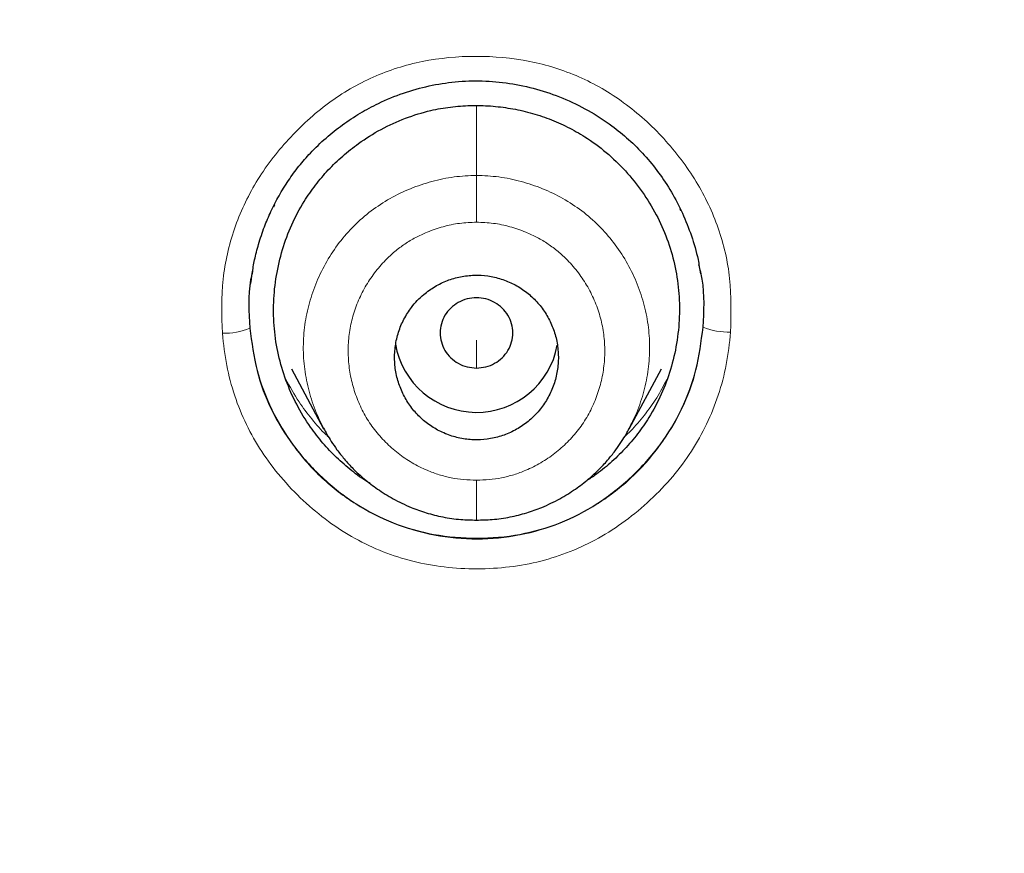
# Model space of a CAD drawing. Header units: millimetres. Extents: x 8 to 846, y 12 to 2113.
# Tile 456 of 515: x 473 to 484, y 1850 to 1859. Entities that reach past the tile are written whole.
import ezdxf

# ---------------------------------------------------------------- set-up
doc = ezdxf.new("R2010")
doc.units = ezdxf.units.MM

msp = doc.modelspace()

# ---------------------------------------------------------------- linework, layer by layer
at = {"color": 8, "linetype": 'Continuous', "lineweight": 0}
for p, q in [((478.038, 1858.099), (478.038, 1857.332)), ((478.038, 1855.214), (478.038, 1855.522))]:
    msp.add_line(p, q, dxfattribs=at)
at = {"color": 7, "linetype": 'Continuous', "lineweight": 30}
for p, q in [((475.811, 1856.988), (475.82, 1857.014)), ((480.274, 1856.968), (480.282, 1856.947)), ((476.005, 1855.207), (476.358, 1854.545)), ((479.717, 1854.545), (480.071, 1855.207))]:
    msp.add_line(p, q, dxfattribs=at)
at = {"color": 8, "linetype": 'Continuous', "lineweight": 0}
for centre, start, end in [((475.259, 1856.379), 268.9803, 291.6601), ((480.817, 1856.391), 248.3501, 271.0196)]:
    msp.add_arc(centre, 0.783, start, end, dxfattribs=at)
at = {"color": 7, "linetype": 'Continuous', "lineweight": 30}
msp.add_arc((478.038, 1855.631), 0.904, 189.7109, 349.4359, dxfattribs=at)
for points, knots in [([(538, 1827.773), (538.001, 1827.791), (538.002, 1827.835), (538.004, 1827.906), (538.006, 1827.988), (538.008, 1828.101), (538.011, 1828.254), (538.015, 1828.455), (538.017, 1828.683), (538.02, 1828.937), (538.021, 1829.217), (538.021, 1829.526), (538.019, 1829.864), (538.014, 1830.232), (538.007, 1830.62), (537.996, 1831.029), (537.982, 1831.456), (537.963, 1831.907), (537.94, 1832.376), (537.9, 1833.055), (537.836, 1833.939), (537.735, 1835.032), (537.61, 1836.137), (537.463, 1837.243), (537.292, 1838.348), (537.099, 1839.453), (536.881, 1840.567), (536.637, 1841.691), (536.366, 1842.823), (536.068, 1843.964), (535.731, 1845.151), (535.35, 1846.383), (534.921, 1847.661), (534.456, 1848.945), (533.952, 1850.234), (533.499, 1851.312), (533.116, 1852.179), (532.819, 1852.828), (532.52, 1853.459), (532.222, 1854.068), (531.928, 1854.653), (531.637, 1855.215), (531.341, 1855.771), (531.042, 1856.319), (530.739, 1856.859), (530.445, 1857.372), (530.159, 1857.858), (529.882, 1858.319), (529.615, 1858.754), (529.358, 1859.163), (529.113, 1859.548), (528.88, 1859.908), (528.661, 1860.241), (528.455, 1860.549), (528.263, 1860.832), (528.085, 1861.092), (527.925, 1861.323), (527.783, 1861.525), (527.662, 1861.697), (527.559, 1861.842), (527.479, 1861.954), (527.415, 1862.043), (527.359, 1862.121), (527.295, 1862.21), (527.211, 1862.325), (527.106, 1862.469), (526.976, 1862.645), (526.827, 1862.847), (526.657, 1863.074), (526.466, 1863.326), (526.265, 1863.588), (526.056, 1863.857), (525.84, 1864.132), (525.608, 1864.424), (525.359, 1864.733), (525.092, 1865.059), (524.811, 1865.397), (524.355, 1865.938), (523.723, 1866.665), (522.891, 1867.583), (522.032, 1868.491), (521.146, 1869.387), (520.259, 1870.246), (519.371, 1871.071), (518.484, 1871.861), (517.661, 1872.565), (516.904, 1873.19), (516.215, 1873.742), (515.529, 1874.274), (514.848, 1874.787), (514.167, 1875.286), (513.43, 1875.809), (512.625, 1876.363), (511.744, 1876.946), (510.831, 1877.527), (509.886, 1878.105), (508.916, 1878.674), (507.919, 1879.234), (506.897, 1879.783), (505.842, 1880.323), (504.768, 1880.847), (503.677, 1881.353), (502.567, 1881.841), (501.427, 1882.315), (500.256, 1882.775), (499.055, 1883.218), (497.847, 1883.634), (496.634, 1884.024), (495.419, 1884.388), (494.176, 1884.733), (492.908, 1885.056), (491.653, 1885.348), (490.414, 1885.61), (489.194, 1885.842), (487.953, 1886.054), (486.702, 1886.241), (485.452, 1886.402), (484.217, 1886.537), (482.961, 1886.649), (481.685, 1886.737), (480.391, 1886.799), (479.121, 1886.833), (477.876, 1886.843), (476.65, 1886.827), (475.442, 1886.788), (474.255, 1886.728), (473.096, 1886.646), (471.964, 1886.546), (470.862, 1886.429), (469.787, 1886.296), (468.708, 1886.143), (467.627, 1885.971), (466.545, 1885.779), (465.498, 1885.575), (464.485, 1885.36), (463.56, 1885.148), (462.717, 1884.941), (461.953, 1884.744), (461.213, 1884.543), (460.497, 1884.339), (459.801, 1884.132), (459.124, 1883.921), (458.449, 1883.704), (457.765, 1883.474), (457.058, 1883.227), (456.329, 1882.963), (455.569, 1882.676), (454.779, 1882.365), (453.96, 1882.03), (453.119, 1881.67), (452.258, 1881.287), (451.377, 1880.878), (450.478, 1880.443), (449.588, 1879.994), (448.707, 1879.531), (447.838, 1879.056), (446.957, 1878.556), (446.064, 1878.029), (445.16, 1877.474), (444.224, 1876.876), (443.258, 1876.234), (442.263, 1875.542), (441.261, 1874.815), (440.381, 1874.148), (439.623, 1873.553), (438.986, 1873.038), (438.348, 1872.507), (437.714, 1871.964), (437.093, 1871.417), (436.495, 1870.875), (435.923, 1870.343), (435.378, 1869.821), (434.858, 1869.311), (434.366, 1868.816), (433.901, 1868.337), (433.461, 1867.874), (433.044, 1867.425), (432.629, 1866.97), (432.219, 1866.509), (431.816, 1866.046), (431.439, 1865.605), (431.088, 1865.185), (430.764, 1864.791), (430.467, 1864.422), (430.194, 1864.079), (429.943, 1863.759), (429.718, 1863.466), (429.516, 1863.201), (429.336, 1862.963), (429.176, 1862.748), (429.034, 1862.556), (428.917, 1862.397), (428.823, 1862.267), (428.747, 1862.163), (428.679, 1862.069), (428.615, 1861.979), (428.546, 1861.883), (428.466, 1861.77), (428.369, 1861.633), (428.256, 1861.473), (428.127, 1861.288), (427.984, 1861.081), (427.826, 1860.851), (427.655, 1860.599), (427.47, 1860.322), (427.249, 1859.989), (426.996, 1859.599), (426.713, 1859.156), (426.425, 1858.695), (426.132, 1858.216), (425.836, 1857.721), (425.537, 1857.209), (425.195, 1856.609), (424.813, 1855.917), (424.391, 1855.126), (423.968, 1854.3), (423.566, 1853.48), (423.183, 1852.67), (422.822, 1851.871), (422.464, 1851.045), (422.111, 1850.193), (421.766, 1849.319), (421.431, 1848.424), (421.105, 1847.508), (420.788, 1846.566), (420.482, 1845.597), (420.187, 1844.601), (419.905, 1843.579), (419.638, 1842.531), (419.406, 1841.538), (419.207, 1840.618), (419.042, 1839.787), (418.893, 1838.98), (418.754, 1838.158), (418.626, 1837.325), (418.511, 1836.484), (418.412, 1835.676), (418.329, 1834.902), (418.26, 1834.167), (418.203, 1833.47), (418.158, 1832.811), (418.123, 1832.186), (418.096, 1831.592), (418.076, 1831.029), (418.063, 1830.497), (418.055, 1830.002), (418.052, 1829.541), (418.052, 1829.119), (418.055, 1828.734), (418.061, 1828.386), (418.067, 1828.072), (418.073, 1827.874), (418.076, 1827.781)], [0, 0, 0, 0, 0.000286, 0.000693, 0.0011, 0.001586, 0.002471, 0.003539, 0.004789, 0.006132, 0.007637, 0.009305, 0.011135, 0.013127, 0.015282, 0.017462, 0.019787, 0.022256, 0.024847, 0.027466, 0.033367, 0.039348, 0.045407, 0.051547, 0.057576, 0.06368, 0.069859, 0.076113, 0.082442, 0.088847, 0.095327, 0.102542, 0.109849, 0.117247, 0.124738, 0.132321, 0.136217, 0.140106, 0.143883, 0.147538, 0.151072, 0.154484, 0.157774, 0.161253, 0.164584, 0.167769, 0.170807, 0.173698, 0.176442, 0.17904, 0.18149, 0.183794, 0.18595, 0.187925, 0.189759, 0.191451, 0.193001, 0.194284, 0.195425, 0.196381, 0.197152, 0.197648, 0.198127, 0.198707, 0.19941, 0.200408, 0.20158, 0.202926, 0.204446, 0.206141, 0.20801, 0.209751, 0.21162, 0.213617, 0.215742, 0.217996, 0.220375, 0.222791, 0.229356, 0.235809, 0.242651, 0.249362, 0.255943, 0.262391, 0.268707, 0.274889, 0.279654, 0.284337, 0.288938, 0.293457, 0.297895, 0.302347, 0.307808, 0.313397, 0.319114, 0.324959, 0.330933, 0.336924, 0.343039, 0.349279, 0.355642, 0.361895, 0.368264, 0.37475, 0.381351, 0.388066, 0.394895, 0.401438, 0.408082, 0.414827, 0.421674, 0.428623, 0.435029, 0.441518, 0.448093, 0.454743, 0.461334, 0.467815, 0.474188, 0.481072, 0.487826, 0.494449, 0.500941, 0.507301, 0.513639, 0.519838, 0.525899, 0.531823, 0.537609, 0.543257, 0.548769, 0.554673, 0.560411, 0.565984, 0.571391, 0.576633, 0.580874, 0.585001, 0.589013, 0.59291, 0.596693, 0.600415, 0.604054, 0.607836, 0.61176, 0.615827, 0.620037, 0.624536, 0.629187, 0.633988, 0.638941, 0.644045, 0.649301, 0.654708, 0.659798, 0.665015, 0.67036, 0.675832, 0.681433, 0.687161, 0.693426, 0.699838, 0.706396, 0.713101, 0.71739, 0.721738, 0.726143, 0.730607, 0.73504, 0.739336, 0.743493, 0.747511, 0.751391, 0.755131, 0.758669, 0.762073, 0.765343, 0.768479, 0.77194, 0.775222, 0.778324, 0.781247, 0.783991, 0.786512, 0.788859, 0.791034, 0.793036, 0.794792, 0.796389, 0.797828, 0.799108, 0.800229, 0.800999, 0.801686, 0.802305, 0.802864, 0.803461, 0.804203, 0.805101, 0.806153, 0.80736, 0.808722, 0.810211, 0.811848, 0.813635, 0.815571, 0.818292, 0.821125, 0.824049, 0.827063, 0.830167, 0.833361, 0.836644, 0.841307, 0.84614, 0.851144, 0.856318, 0.860926, 0.865661, 0.870525, 0.875514, 0.88063, 0.885778, 0.891047, 0.896439, 0.901953, 0.907588, 0.913346, 0.919226, 0.925229, 0.929977, 0.934588, 0.939053, 0.943372, 0.948188, 0.952809, 0.957234, 0.961465, 0.9655, 0.969274, 0.972859, 0.976257, 0.979466, 0.98254, 0.985418, 0.988102, 0.99059, 0.992883, 0.994945, 0.996818, 0.998503, 1, 1, 1, 1]), ([(438.753, 1781.597), (438.116, 1782.151), (436.841, 1783.26), (435.025, 1785.022), (433.286, 1786.854), (431.632, 1788.759), (430.064, 1790.73), (428.585, 1792.765), (427.198, 1794.859), (425.906, 1797.008), (424.711, 1799.21), (423.615, 1801.459), (422.622, 1803.753), (421.734, 1806.086), (420.951, 1808.454), (420.274, 1810.852), (419.705, 1813.277), (419.244, 1815.722), (418.892, 1818.185), (418.651, 1820.66), (418.52, 1823.142), (418.502, 1825.628), (418.596, 1828.113), (418.802, 1830.591), (419.118, 1833.058), (419.543, 1835.51), (420.077, 1837.942), (420.719, 1840.349), (421.467, 1842.727), (422.321, 1845.072), (423.281, 1847.379), (424.343, 1849.643), (425.506, 1851.861), (426.768, 1854.028), (428.124, 1856.141), (429.573, 1858.195), (431.112, 1860.187), (432.739, 1862.114), (434.45, 1863.97), (436.243, 1865.754), (438.115, 1867.459), (440.062, 1869.085), (442.08, 1870.628), (444.165, 1872.085), (446.313, 1873.455), (448.52, 1874.735), (450.781, 1875.922), (453.094, 1877.013), (455.453, 1878.006), (457.856, 1878.898), (460.296, 1879.689), (462.768, 1880.377), (465.27, 1880.962), (467.794, 1881.442), (470.338, 1881.818), (472.897, 1882.085), (475.465, 1882.254), (477.18, 1882.275), (478.038, 1882.285)], [0, 0, 0, 0, 0.017858, 0.035716, 0.053573, 0.07143, 0.089286, 0.107143, 0.124999, 0.142856, 0.160713, 0.178571, 0.196429, 0.214287, 0.232143, 0.25, 0.267856, 0.285712, 0.303568, 0.321425, 0.339282, 0.35714, 0.374998, 0.392856, 0.410713, 0.42857, 0.446428, 0.464285, 0.482142, 0.499999, 0.517857, 0.535714, 0.553571, 0.571428, 0.589285, 0.607142, 0.624999, 0.642856, 0.660713, 0.67857, 0.696427, 0.714284, 0.732141, 0.749999, 0.767857, 0.785715, 0.803573, 0.821432, 0.83929, 0.857149, 0.875005, 0.892861, 0.910716, 0.928572, 0.946428, 0.964284, 0.982141, 1, 1, 1, 1]), ([(478.038, 1882.285), (478.896, 1882.275), (480.611, 1882.254), (483.18, 1882.085), (485.738, 1881.818), (488.282, 1881.442), (490.807, 1880.962), (493.308, 1880.377), (495.918, 1879.65), (498.626, 1878.762), (501.417, 1877.692), (504.148, 1876.485), (506.812, 1875.146), (509.403, 1873.68), (511.795, 1872.166), (513.995, 1870.628), (516.013, 1869.085), (517.96, 1867.459), (519.833, 1865.754), (521.626, 1863.97), (523.337, 1862.114), (524.964, 1860.187), (526.503, 1858.195), (527.952, 1856.14), (529.308, 1854.028), (530.57, 1851.861), (531.733, 1849.644), (532.795, 1847.379), (533.808, 1844.944), (534.747, 1842.335), (535.589, 1839.551), (536.286, 1836.73), (536.835, 1833.878), (537.236, 1831.004), (537.475, 1828.251), (537.574, 1825.629), (537.556, 1823.143), (537.425, 1820.66), (537.184, 1818.185), (536.832, 1815.723), (536.371, 1813.277), (535.802, 1810.852), (535.125, 1808.454), (534.342, 1806.086), (533.454, 1803.752), (532.461, 1801.459), (531.365, 1799.21), (530.17, 1797.008), (528.806, 1794.739), (527.256, 1792.418), (525.504, 1790.062), (523.633, 1787.794), (521.644, 1785.621), (519.55, 1783.541), (518.065, 1782.245), (517.323, 1781.597)], [0, 0, 0, 0, 0.017859, 0.035717, 0.053574, 0.07143, 0.089287, 0.107143, 0.125, 0.145832, 0.166666, 0.1875, 0.208333, 0.229166, 0.249999, 0.267856, 0.285713, 0.303571, 0.321429, 0.339287, 0.357144, 0.375001, 0.392858, 0.410715, 0.428572, 0.446429, 0.464286, 0.482143, 0.500002, 0.520835, 0.541668, 0.562501, 0.583334, 0.604167, 0.624999, 0.642856, 0.660713, 0.678571, 0.696428, 0.714286, 0.732144, 0.750003, 0.76786, 0.785718, 0.803575, 0.821433, 0.839289, 0.857146, 0.875003, 0.895835, 0.916668, 0.9375, 0.958333, 0.979167, 1, 1, 1, 1]), ([(478.038, 1879.997), (477.434, 1879.991), (476.226, 1879.981), (474.416, 1879.894), (472.608, 1879.756), (470.804, 1879.561), (469.003, 1879.311), (467.209, 1879.007), (465.477, 1878.659), (463.811, 1878.274), (462.213, 1877.858), (460.632, 1877.398), (459.069, 1876.896), (457.523, 1876.351), (455.942, 1875.743), (454.328, 1875.068), (452.688, 1874.322), (451.077, 1873.528), (449.495, 1872.687), (447.943, 1871.799), (446.418, 1870.862), (444.963, 1869.906), (443.577, 1868.935), (442.263, 1867.956), (440.98, 1866.942), (439.728, 1865.894), (438.508, 1864.811), (437.286, 1863.661), (436.066, 1862.443), (434.855, 1861.154), (433.687, 1859.829), (432.562, 1858.469), (431.48, 1857.073), (430.439, 1855.639), (429.469, 1854.212), (428.569, 1852.798), (427.74, 1851.406), (426.955, 1849.994), (426.213, 1848.564), (425.516, 1847.115), (424.843, 1845.604), (424.201, 1844.032), (423.594, 1842.398), (423.04, 1840.745), (422.54, 1839.075), (422.094, 1837.387), (421.7, 1835.679), (421.369, 1834.004), (421.099, 1832.367), (420.884, 1830.775), (420.717, 1829.182), (420.598, 1827.587), (420.528, 1825.989), (420.504, 1824.343), (420.533, 1822.652), (420.62, 1820.915), (420.763, 1819.181), (420.964, 1817.448), (421.221, 1815.717), (421.535, 1813.99), (421.894, 1812.32), (422.291, 1810.712), (422.722, 1809.167), (423.197, 1807.638), (423.717, 1806.125), (424.282, 1804.628), (424.911, 1803.102), (425.607, 1801.549), (426.376, 1799.973), (427.196, 1798.42), (428.07, 1796.89), (428.995, 1795.381), (429.97, 1793.901), (430.962, 1792.492), (431.963, 1791.158), (432.969, 1789.893), (434.012, 1788.658), (435.091, 1787.454), (436.206, 1786.279), (437.391, 1785.101), (438.65, 1783.923), (439.984, 1782.75), (441.359, 1781.617), (442.774, 1780.524), (444.229, 1779.47), (445.719, 1778.46), (447.195, 1777.524), (448.649, 1776.661), (450.081, 1775.864), (451.534, 1775.109), (453.009, 1774.395), (454.505, 1773.722), (456.07, 1773.071), (457.704, 1772.447), (459.405, 1771.856), (461.124, 1771.317), (462.86, 1770.83), (464.614, 1770.395), (466.381, 1770.014), (468.109, 1769.696), (469.793, 1769.436), (471.432, 1769.23), (473.076, 1769.069), (474.725, 1768.955), (476.38, 1768.884), (477.485, 1768.875), (478.038, 1768.871)], [0, 0, 0, 0, 0.01003, 0.020054, 0.030083, 0.040124, 0.050187, 0.060282, 0.070362, 0.079553, 0.088711, 0.097842, 0.106955, 0.116055, 0.12515, 0.135215, 0.145244, 0.155247, 0.165233, 0.175211, 0.185191, 0.195231, 0.204429, 0.213609, 0.222777, 0.23194, 0.241107, 0.250284, 0.260264, 0.270231, 0.280194, 0.290164, 0.300149, 0.31016, 0.320251, 0.329484, 0.338685, 0.347862, 0.357022, 0.366175, 0.375328, 0.385279, 0.395221, 0.405163, 0.415118, 0.425096, 0.435106, 0.445185, 0.454404, 0.463594, 0.472765, 0.481925, 0.491084, 0.500249, 0.510205, 0.520158, 0.530119, 0.540101, 0.550114, 0.56017, 0.570237, 0.579425, 0.588586, 0.597726, 0.606856, 0.615983, 0.625115, 0.635087, 0.645061, 0.655045, 0.665052, 0.67509, 0.685171, 0.695207, 0.70436, 0.713496, 0.722621, 0.731743, 0.74087, 0.750008, 0.759978, 0.769956, 0.779952, 0.789974, 0.800033, 0.810138, 0.820182, 0.829338, 0.838477, 0.847605, 0.856731, 0.86586, 0.875, 0.885017, 0.895019, 0.905016, 0.915017, 0.92503, 0.935066, 0.945076, 0.954226, 0.963368, 0.97251, 0.981657, 0.990818, 1, 1, 1, 1]), ([(478.038, 1768.871), (478.645, 1768.876), (479.858, 1768.887), (481.674, 1768.973), (483.484, 1769.11), (485.288, 1769.304), (487.085, 1769.552), (488.872, 1769.856), (490.596, 1770.202), (492.255, 1770.586), (493.851, 1771.003), (495.432, 1771.463), (496.998, 1771.967), (498.55, 1772.514), (500.137, 1773.124), (501.754, 1773.8), (503.395, 1774.546), (505.006, 1775.34), (506.589, 1776.181), (508.142, 1777.071), (509.668, 1778.008), (511.124, 1778.965), (512.509, 1779.937), (513.823, 1780.915), (515.105, 1781.929), (516.356, 1782.978), (517.576, 1784.061), (518.798, 1785.211), (520.018, 1786.429), (521.228, 1787.717), (522.396, 1789.041), (523.52, 1790.401), (524.602, 1791.797), (525.642, 1793.23), (526.612, 1794.657), (527.511, 1796.072), (528.34, 1797.464), (529.125, 1798.876), (529.867, 1800.307), (530.564, 1801.756), (531.236, 1803.267), (531.878, 1804.839), (532.485, 1806.474), (533.038, 1808.126), (533.538, 1809.796), (533.984, 1811.484), (534.378, 1813.192), (534.708, 1814.867), (534.979, 1816.504), (535.193, 1818.095), (535.36, 1819.688), (535.478, 1821.283), (535.549, 1822.881), (535.572, 1824.526), (535.543, 1826.217), (535.456, 1827.953), (535.312, 1829.687), (535.111, 1831.419), (534.854, 1833.15), (534.54, 1834.877), (534.181, 1836.547), (533.783, 1838.155), (533.353, 1839.7), (532.878, 1841.229), (532.357, 1842.742), (531.792, 1844.24), (531.191, 1845.699), (530.557, 1847.12), (529.893, 1848.502), (529.189, 1849.867), (528.444, 1851.215), (527.66, 1852.546), (526.836, 1853.859), (525.975, 1855.15), (525.065, 1856.436), (524.109, 1857.711), (523.102, 1858.975), (522.06, 1860.21), (520.981, 1861.414), (519.866, 1862.589), (518.733, 1863.715), (517.585, 1864.793), (516.424, 1865.825), (515.232, 1866.827), (514.01, 1867.798), (512.756, 1868.74), (511.472, 1869.65), (510.162, 1870.527), (508.812, 1871.379), (507.422, 1872.204), (505.991, 1873.001), (504.537, 1873.757), (503.062, 1874.472), (501.565, 1875.145), (500.072, 1875.767), (498.584, 1876.339), (497.105, 1876.862), (495.61, 1877.347), (494.098, 1877.792), (492.57, 1878.197), (491.026, 1878.564), (489.47, 1878.889), (487.883, 1879.179), (486.269, 1879.428), (484.628, 1879.635), (482.984, 1879.797), (481.338, 1879.912), (479.689, 1879.983), (478.588, 1879.992), (478.038, 1879.997)], [0, 0, 0, 0, 0.010081, 0.020137, 0.030179, 0.040216, 0.050257, 0.060311, 0.070335, 0.079491, 0.088633, 0.097767, 0.1069, 0.116039, 0.125192, 0.135253, 0.145282, 0.155288, 0.16528, 0.175267, 0.185259, 0.195301, 0.204496, 0.213673, 0.222839, 0.232002, 0.241168, 0.250345, 0.260322, 0.270285, 0.280246, 0.290212, 0.300194, 0.310203, 0.320293, 0.329526, 0.338727, 0.347904, 0.357065, 0.366218, 0.375372, 0.385323, 0.395264, 0.405207, 0.415162, 0.425139, 0.435149, 0.445226, 0.454443, 0.463632, 0.472801, 0.481959, 0.491116, 0.500279, 0.510233, 0.520184, 0.530144, 0.540125, 0.550137, 0.560192, 0.570258, 0.579448, 0.588609, 0.59775, 0.60688, 0.616007, 0.625139, 0.633867, 0.642594, 0.651329, 0.660077, 0.668845, 0.677642, 0.686473, 0.695244, 0.704395, 0.713529, 0.722653, 0.731774, 0.740899, 0.750037, 0.758756, 0.767483, 0.776222, 0.78498, 0.793764, 0.802579, 0.811433, 0.820208, 0.829363, 0.838502, 0.847632, 0.856762, 0.865897, 0.875044, 0.883755, 0.89247, 0.901196, 0.909939, 0.918704, 0.927499, 0.936329, 0.945126, 0.954305, 0.963462, 0.972602, 0.981734, 0.990864, 1, 1, 1, 1]), ([(421.006, 1824.397), (421.013, 1825.071), (421.027, 1826.416), (421.146, 1828.43), (421.335, 1830.436), (421.603, 1832.436), (421.946, 1834.428), (422.356, 1836.371), (422.829, 1838.261), (423.358, 1840.096), (423.952, 1841.912), (424.613, 1843.711), (425.35, 1845.519), (426.167, 1847.331), (427.066, 1849.141), (428.035, 1850.92), (429.073, 1852.668), (430.181, 1854.384), (431.331, 1856.03), (432.518, 1857.605), (433.734, 1859.108), (435.003, 1860.568), (436.326, 1861.987), (437.722, 1863.383), (439.194, 1864.754), (440.741, 1866.093), (442.342, 1867.379), (443.994, 1868.611), (445.698, 1869.787), (447.412, 1870.883), (449.13, 1871.899), (450.846, 1872.836), (452.595, 1873.716), (454.377, 1874.537), (456.218, 1875.311), (458.12, 1876.033), (460.081, 1876.699), (462.072, 1877.296), (464.092, 1877.824), (466.139, 1878.282), (468.163, 1878.662), (470.156, 1878.966), (472.111, 1879.199), (474.07, 1879.365), (476.032, 1879.466), (478.039, 1879.501), (480.089, 1879.466), (482.179, 1879.356), (484.263, 1879.171), (486.342, 1878.912), (488.412, 1878.579), (490.428, 1878.182), (492.385, 1877.727), (494.279, 1877.219), (496.149, 1876.649), (497.996, 1876.018), (499.862, 1875.309), (501.743, 1874.519), (503.633, 1873.644), (505.485, 1872.703), (507.302, 1871.696), (509.082, 1870.624), (510.788, 1869.512), (512.418, 1868.366), (513.97, 1867.194), (515.475, 1865.974), (516.933, 1864.707), (518.376, 1863.362), (519.798, 1861.939), (521.193, 1860.436), (522.529, 1858.885), (523.806, 1857.287), (525.025, 1855.641), (526.161, 1853.983), (527.216, 1852.319), (528.188, 1850.659), (529.098, 1848.97), (529.946, 1847.253), (530.747, 1845.475), (531.496, 1843.637), (532.186, 1841.74), (532.805, 1839.82), (533.35, 1837.877), (533.824, 1835.907), (534.218, 1833.953), (534.534, 1832.022), (534.775, 1830.122), (534.946, 1828.218), (535.053, 1826.309), (535.067, 1825.035), (535.073, 1824.397)], [0, 0, 0, 0, 0.011674, 0.023319, 0.034953, 0.046594, 0.058259, 0.069953, 0.080961, 0.091959, 0.102962, 0.113984, 0.125039, 0.136637, 0.148231, 0.159838, 0.171475, 0.183157, 0.194877, 0.205905, 0.216918, 0.22793, 0.238954, 0.250002, 0.261585, 0.273174, 0.284784, 0.296429, 0.308126, 0.319837, 0.330846, 0.341843, 0.352841, 0.363852, 0.374887, 0.386465, 0.398061, 0.409688, 0.421363, 0.433098, 0.444853, 0.455881, 0.466873, 0.477842, 0.4888, 0.499758, 0.511447, 0.523122, 0.534797, 0.546486, 0.558206, 0.569931, 0.580933, 0.591898, 0.602839, 0.613767, 0.624694, 0.636409, 0.648098, 0.659775, 0.671455, 0.683154, 0.694888, 0.705917, 0.716904, 0.727863, 0.738806, 0.749745, 0.761427, 0.773085, 0.784734, 0.79639, 0.808067, 0.819807, 0.830858, 0.841874, 0.852868, 0.863854, 0.874847, 0.886477, 0.898088, 0.909698, 0.921323, 0.932981, 0.944738, 0.955821, 0.966873, 0.97791, 0.988948, 1, 1, 1, 1]), ([(475.556, 1856.132), (475.562, 1856.173), (475.573, 1856.263), (475.6, 1856.411), (475.643, 1856.583), (475.703, 1856.761), (475.778, 1856.94), (475.866, 1857.11), (475.969, 1857.277), (476.085, 1857.434), (476.221, 1857.591), (476.381, 1857.745), (476.564, 1857.891), (476.757, 1858.018), (476.979, 1858.138), (477.232, 1858.241), (477.515, 1858.321), (477.806, 1858.367), (478.103, 1858.377), (478.402, 1858.35), (478.699, 1858.286), (478.989, 1858.187), (479.268, 1858.052), (479.509, 1857.896), (479.715, 1857.729), (479.887, 1857.556), (480.045, 1857.363), (480.185, 1857.149), (480.306, 1856.917), (480.404, 1856.668), (480.47, 1856.444), (480.491, 1856.302), (480.499, 1856.25)], [0, 0, 0, 0, 0.017697, 0.038929, 0.06373, 0.092111, 0.117396, 0.14468, 0.171997, 0.19899, 0.225684, 0.258612, 0.291053, 0.323013, 0.354489, 0.395686, 0.436026, 0.476377, 0.517375, 0.558838, 0.600712, 0.64304, 0.685836, 0.729115, 0.762034, 0.795807, 0.830464, 0.865986, 0.902387, 0.939667, 0.977813, 1, 1, 1, 1]), ([(476.871, 1853.945), (476.862, 1853.95), (476.79, 1853.989), (476.665, 1854.085), (476.498, 1854.227), (476.347, 1854.388), (476.197, 1854.581), (476.057, 1854.811), (475.938, 1855.079), (475.856, 1855.358), (475.81, 1855.646), (475.803, 1855.939), (475.834, 1856.231), (475.9, 1856.517), (476.002, 1856.792), (476.128, 1857.028), (476.266, 1857.228), (476.407, 1857.395), (476.566, 1857.547), (476.758, 1857.7), (476.987, 1857.844), (477.254, 1857.966), (477.512, 1858.045), (477.752, 1858.088), (477.972, 1858.104), (478.193, 1858.099), (478.412, 1858.072), (478.628, 1858.025), (478.838, 1857.956), (479.04, 1857.868), (479.252, 1857.747), (479.468, 1857.589), (479.68, 1857.385), (479.864, 1857.155), (480.018, 1856.904), (480.137, 1856.637), (480.22, 1856.357), (480.266, 1856.069), (480.274, 1855.777), (480.243, 1855.484), (480.177, 1855.198), (480.075, 1854.923), (479.949, 1854.688), (479.811, 1854.487), (479.668, 1854.32), (479.509, 1854.167), (479.363, 1854.047), (479.265, 1853.986), (479.229, 1853.963)], [0, 0, 0, 0, 0.002503, 0.021356, 0.040459, 0.059419, 0.078375, 0.103937, 0.129087, 0.154257, 0.179477, 0.204633, 0.230143, 0.25568, 0.280827, 0.306009, 0.324907, 0.343732, 0.362672, 0.38191, 0.407177, 0.432557, 0.457761, 0.476582, 0.495697, 0.514684, 0.533649, 0.552656, 0.571668, 0.590696, 0.609564, 0.634744, 0.659903, 0.685477, 0.71097, 0.736126, 0.761374, 0.786515, 0.81167, 0.837267, 0.86277, 0.887915, 0.91313, 0.931963, 0.951054, 0.970059, 0.989002, 1, 1, 1, 1]), ([(475.577, 1856.278), (475.569, 1856.246), (475.521, 1856.042), (475.535, 1855.83), (475.548, 1855.651)], [0, 0, 0, 0, 0.154238, 1, 1, 1, 1]), ([(480.528, 1855.663), (480.539, 1855.84), (480.553, 1856.072), (480.496, 1856.296), (480.483, 1856.349)], [0, 0, 0, 0, 0.763604, 1, 1, 1, 1]), ([(477.46, 1856.024), (477.435, 1856.002), (477.386, 1855.958), (477.311, 1855.868), (477.237, 1855.753), (477.177, 1855.61), (477.143, 1855.459), (477.134, 1855.305), (477.151, 1855.152), (477.194, 1855.005), (477.26, 1854.867), (477.347, 1854.743), (477.454, 1854.636), (477.576, 1854.548), (477.712, 1854.482), (477.856, 1854.439), (478.006, 1854.421), (478.157, 1854.429), (478.306, 1854.462), (478.448, 1854.519), (478.578, 1854.601), (478.693, 1854.703), (478.789, 1854.824), (478.864, 1854.96), (478.914, 1855.107), (478.94, 1855.259), (478.938, 1855.414), (478.912, 1855.565), (478.86, 1855.709), (478.786, 1855.842), (478.69, 1855.96), (478.578, 1856.06), (478.45, 1856.14), (478.311, 1856.197), (478.164, 1856.231), (478.013, 1856.239), (477.862, 1856.222), (477.717, 1856.18), (477.58, 1856.115), (477.5, 1856.054), (477.46, 1856.024)], [0, 0, 0, 0, 0.017403, 0.034807, 0.062108, 0.08941, 0.116686, 0.143963, 0.171026, 0.19809, 0.22485, 0.251609, 0.278106, 0.304601, 0.330985, 0.357367, 0.383838, 0.410308, 0.437032, 0.463757, 0.490793, 0.51783, 0.545094, 0.57236, 0.599667, 0.626975, 0.654121, 0.681267, 0.708125, 0.734981, 0.761548, 0.788114, 0.814511, 0.840907, 0.867328, 0.893749, 0.920316, 0.946883, 0.973441, 1, 1, 1, 1]), ([(478.038, 1855.987), (478.003, 1855.984), (477.933, 1855.979), (477.836, 1855.938), (477.752, 1855.877), (477.688, 1855.796), (477.648, 1855.702), (477.633, 1855.601), (477.648, 1855.5), (477.688, 1855.406), (477.752, 1855.324), (477.836, 1855.263), (477.933, 1855.222), (478.003, 1855.217), (478.038, 1855.214)], [0, 0, 0, 0, 0.083319, 0.166681, 0.25, 0.333319, 0.416681, 0.5, 0.583319, 0.666681, 0.75, 0.833319, 0.916681, 1, 1, 1, 1]), ([(478.038, 1855.214), (478.073, 1855.217), (478.143, 1855.222), (478.24, 1855.263), (478.324, 1855.324), (478.388, 1855.406), (478.428, 1855.5), (478.443, 1855.601), (478.428, 1855.702), (478.388, 1855.796), (478.324, 1855.877), (478.24, 1855.938), (478.143, 1855.979), (478.073, 1855.984), (478.038, 1855.987)], [0, 0, 0, 0, 0.0833185, 0.1666815, 0.25, 0.3333185, 0.4166815, 0.5, 0.5833185, 0.6666815, 0.75, 0.8333185, 0.9166815, 1, 1, 1, 1]), ([(475.548, 1855.651), (475.568, 1855.495), (475.607, 1855.188), (475.771, 1854.752), (476.014, 1854.354), (476.332, 1854.004), (476.702, 1853.711), (477.119, 1853.497), (477.571, 1853.37), (478.043, 1853.331), (478.514, 1853.37), (478.963, 1853.499), (479.378, 1853.715), (479.749, 1854.009), (480.066, 1854.358), (480.306, 1854.757), (480.469, 1855.195), (480.508, 1855.505), (480.528, 1855.663)], [0, 0, 0, 0, 0.063232, 0.124448, 0.185888, 0.249769, 0.313254, 0.374578, 0.436099, 0.500149, 0.563292, 0.624412, 0.685874, 0.750001, 0.813248, 0.874502, 0.936012, 1, 1, 1, 1]), ([(476.358, 1854.552), (476.369, 1854.53), (476.396, 1854.481), (476.445, 1854.402), (476.507, 1854.311), (476.587, 1854.21), (476.686, 1854.101), (476.808, 1853.989), (476.953, 1853.878), (477.125, 1853.772), (477.305, 1853.685), (477.489, 1853.619), (477.671, 1853.574), (477.856, 1853.545), (477.98, 1853.544), (478.038, 1853.543)], [0, 0, 0, 0, 0.036273, 0.081242, 0.134961, 0.197459, 0.268781, 0.348934, 0.437834, 0.53555, 0.642195, 0.728179, 0.819452, 0.916261, 1, 1, 1, 1]), ([(478.038, 1853.543), (478.096, 1853.544), (478.22, 1853.545), (478.405, 1853.574), (478.587, 1853.619), (478.771, 1853.685), (478.951, 1853.772), (479.123, 1853.878), (479.268, 1853.989), (479.389, 1854.101), (479.489, 1854.21), (479.568, 1854.311), (479.631, 1854.402), (479.68, 1854.481), (479.706, 1854.53), (479.718, 1854.552)], [0, 0, 0, 0, 0.0837548, 0.1805626, 0.2718336, 0.3578164, 0.4644595, 0.5621737, 0.6510726, 0.7312234, 0.802544, 0.8650418, 0.9187596, 0.9637279, 1, 1, 1, 1])]:
    msp.add_open_spline(points, degree=3, knots=knots, dxfattribs=at)
at = {"color": 8, "linetype": 'Continuous', "lineweight": 0}
for points, knots in [([(418.074, 1827.918), (418.066, 1828.238), (418.047, 1828.984), (418.052, 1830.153), (418.083, 1831.425), (418.148, 1832.735), (418.246, 1834.081), (418.382, 1835.462), (418.554, 1836.84), (418.76, 1838.214), (419, 1839.582), (419.275, 1840.944), (419.575, 1842.263), (419.898, 1843.537), (420.24, 1844.767), (420.61, 1845.989), (421.009, 1847.204), (421.435, 1848.411), (421.904, 1849.644), (422.417, 1850.904), (422.977, 1852.187), (423.571, 1853.457), (424.196, 1854.712), (424.853, 1855.952), (425.541, 1857.177), (426.24, 1858.352), (426.946, 1859.477), (427.656, 1860.555), (428.391, 1861.618), (429.151, 1862.664), (429.934, 1863.695), (430.765, 1864.739), (431.647, 1865.795), (432.581, 1866.859), (433.542, 1867.901), (434.529, 1868.921), (435.542, 1869.917), (436.581, 1870.89), (437.614, 1871.811), (438.639, 1872.682), (439.653, 1873.507), (440.686, 1874.309), (441.737, 1875.089), (442.807, 1875.847), (443.926, 1876.604), (445.096, 1877.358), (446.32, 1878.105), (447.562, 1878.823), (448.821, 1879.513), (450.098, 1880.173), (451.392, 1880.804), (452.665, 1881.388), (453.915, 1881.928), (455.141, 1882.425), (456.378, 1882.897), (457.626, 1883.341), (458.884, 1883.759), (460.189, 1884.162), (461.543, 1884.547), (462.945, 1884.911), (464.355, 1885.243), (465.773, 1885.541), (467.199, 1885.808), (468.631, 1886.041), (470.028, 1886.237), (471.39, 1886.396), (472.716, 1886.523), (474.044, 1886.622), (475.374, 1886.693), (476.705, 1886.736), (478.078, 1886.751), (479.492, 1886.734), (480.944, 1886.683), (482.395, 1886.599), (483.843, 1886.481), (485.287, 1886.33), (486.727, 1886.146), (488.122, 1885.935), (489.472, 1885.7), (490.776, 1885.445), (492.074, 1885.162), (493.365, 1884.852), (494.649, 1884.515), (495.964, 1884.14), (497.307, 1883.723), (498.678, 1883.263), (500.036, 1882.772), (501.382, 1882.248), (502.714, 1881.694), (504.031, 1881.108), (505.297, 1880.51), (506.511, 1879.901), (507.676, 1879.286), (508.826, 1878.646), (509.961, 1877.982), (511.08, 1877.294), (512.217, 1876.56), (513.368, 1875.78), (514.532, 1874.95), (515.674, 1874.093), (516.795, 1873.21), (517.892, 1872.301), (518.967, 1871.366), (519.989, 1870.433), (520.958, 1869.505), (521.878, 1868.583), (522.776, 1867.642), (523.652, 1866.683), (524.505, 1865.704), (525.36, 1864.678), (526.215, 1863.602), (527.066, 1862.476), (527.888, 1861.33), (528.682, 1860.166), (529.445, 1858.983), (530.179, 1857.783), (530.863, 1856.601), (531.5, 1855.437), (532.091, 1854.295), (532.656, 1853.141), (533.194, 1851.974), (533.704, 1850.797), (534.201, 1849.573), (534.682, 1848.302), (535.143, 1846.985), (535.571, 1845.657), (535.964, 1844.321), (536.325, 1842.976), (536.651, 1841.623), (536.935, 1840.302), (537.179, 1839.012), (537.388, 1837.756), (537.568, 1836.496), (537.718, 1835.232), (537.839, 1833.966), (537.933, 1832.658), (537.998, 1831.31), (538.028, 1829.922), (538.028, 1828.751), (538.005, 1828.042), (537.997, 1827.797)], [0, 0, 0, 0, 0.005252, 0.012201, 0.019149, 0.026096, 0.033674, 0.04125, 0.048826, 0.056401, 0.063977, 0.071552, 0.079127, 0.086071, 0.093015, 0.09996, 0.106905, 0.113851, 0.120799, 0.128379, 0.13596, 0.14354, 0.151118, 0.158695, 0.166272, 0.173848, 0.180792, 0.187736, 0.19468, 0.201624, 0.208568, 0.215513, 0.223089, 0.230666, 0.238244, 0.245823, 0.253404, 0.260985, 0.268564, 0.275511, 0.282457, 0.289402, 0.296347, 0.303291, 0.310235, 0.31781, 0.325386, 0.332961, 0.340537, 0.348114, 0.355691, 0.363269, 0.370217, 0.377167, 0.384116, 0.391064, 0.398011, 0.404957, 0.412534, 0.42011, 0.427686, 0.435261, 0.442837, 0.450412, 0.457988, 0.464933, 0.471879, 0.478825, 0.485772, 0.49272, 0.49967, 0.507251, 0.51483, 0.522408, 0.529986, 0.537562, 0.545138, 0.552714, 0.559658, 0.566603, 0.573547, 0.580492, 0.587437, 0.594382, 0.60196, 0.609538, 0.617118, 0.624699, 0.63228, 0.639859, 0.647436, 0.654382, 0.661327, 0.668271, 0.675216, 0.68216, 0.689104, 0.696679, 0.704255, 0.711831, 0.719408, 0.726986, 0.734564, 0.742145, 0.749094, 0.756043, 0.76299, 0.769936, 0.776881, 0.783826, 0.791402, 0.798978, 0.806553, 0.814128, 0.821704, 0.829279, 0.836855, 0.843801, 0.850747, 0.857694, 0.864643, 0.871592, 0.878541, 0.886119, 0.893697, 0.901273, 0.908849, 0.916425, 0.924, 0.931575, 0.938519, 0.945463, 0.952407, 0.959352, 0.966297, 0.973243, 0.980821, 0.988401, 0.995982, 1, 1, 1, 1]), ([(421.507, 1824.421), (421.52, 1825.319), (421.546, 1827.111), (421.758, 1829.786), (422.096, 1832.439), (422.569, 1835.071), (423.175, 1837.68), (423.915, 1840.266), (424.789, 1842.822), (425.79, 1845.332), (426.915, 1847.784), (428.159, 1850.17), (429.523, 1852.493), (431.005, 1854.754), (432.604, 1856.95), (434.317, 1859.073), (436.134, 1861.109), (438.046, 1863.05), (440.049, 1864.892), (442.142, 1866.636), (444.326, 1868.282), (446.598, 1869.828), (448.952, 1871.269), (451.372, 1872.595), (453.848, 1873.801), (456.376, 1874.885), (458.955, 1875.846), (461.586, 1876.686), (464.267, 1877.404), (466.986, 1877.994), (469.726, 1878.455), (472.475, 1878.785), (475.232, 1878.983), (477.997, 1879.051), (480.768, 1878.987), (483.543, 1878.79), (486.309, 1878.46), (489.049, 1878.002), (491.753, 1877.417), (494.419, 1876.708), (497.046, 1875.873), (499.636, 1874.911), (502.182, 1873.822), (504.671, 1872.612), (507.09, 1871.289), (509.43, 1869.858), (511.692, 1868.323), (513.876, 1866.682), (515.981, 1864.933), (517.999, 1863.08), (519.921, 1861.132), (521.736, 1859.1), (523.44, 1856.991), (525.034, 1854.808), (526.517, 1852.551), (527.89, 1850.218), (529.145, 1847.816), (530.277, 1845.357), (531.278, 1842.855), (532.146, 1840.317), (532.884, 1837.744), (533.493, 1835.135), (533.971, 1832.491), (534.314, 1829.818), (534.531, 1827.124), (534.558, 1825.322), (534.572, 1824.421)], [0, 0, 0, 0, 0.015712, 0.031331, 0.046897, 0.062447, 0.078018, 0.093647, 0.109364, 0.125068, 0.140678, 0.156238, 0.171786, 0.187361, 0.20301, 0.218729, 0.234412, 0.250011, 0.265566, 0.281113, 0.296691, 0.312337, 0.328056, 0.343741, 0.359332, 0.374883, 0.390432, 0.406015, 0.421689, 0.437408, 0.453066, 0.468652, 0.484201, 0.499753, 0.515345, 0.531016, 0.546736, 0.5624, 0.57798, 0.593531, 0.609088, 0.62469, 0.640388, 0.656108, 0.671748, 0.687324, 0.702876, 0.718439, 0.734052, 0.749753, 0.765462, 0.781092, 0.796672, 0.812229, 0.827796, 0.843417, 0.85913, 0.874841, 0.89046, 0.906024, 0.921572, 0.937142, 0.95278, 0.96849, 0.98424, 1, 1, 1, 1]), ([(534.349, 1824.347), (534.342, 1825.015), (534.327, 1826.349), (534.208, 1828.347), (534.018, 1830.34), (533.749, 1832.329), (533.405, 1834.309), (532.996, 1836.235), (532.527, 1838.102), (532.005, 1839.91), (531.419, 1841.696), (530.769, 1843.463), (530.042, 1845.239), (529.236, 1847.023), (528.346, 1848.809), (527.386, 1850.566), (526.357, 1852.293), (525.259, 1853.989), (524.121, 1855.615), (522.95, 1857.167), (521.753, 1858.646), (520.504, 1860.082), (519.205, 1861.475), (517.829, 1862.851), (516.374, 1864.205), (514.838, 1865.533), (513.25, 1866.807), (511.609, 1868.028), (509.922, 1869.191), (508.228, 1870.271), (506.538, 1871.269), (504.851, 1872.189), (503.132, 1873.052), (501.382, 1873.857), (499.566, 1874.62), (497.685, 1875.335), (495.74, 1875.994), (493.769, 1876.585), (491.771, 1877.107), (489.751, 1877.559), (487.755, 1877.932), (485.792, 1878.23), (483.863, 1878.457), (481.93, 1878.62), (479.991, 1878.718), (478.01, 1878.751), (475.99, 1878.716), (473.934, 1878.607), (471.883, 1878.425), (469.838, 1878.17), (467.798, 1877.841), (465.805, 1877.449), (463.866, 1876.998), (461.988, 1876.493), (460.132, 1875.928), (458.301, 1875.301), (456.457, 1874.599), (454.606, 1873.82), (452.753, 1872.961), (450.935, 1872.037), (449.152, 1871.049), (447.402, 1869.995), (445.718, 1868.899), (444.105, 1867.766), (442.568, 1866.605), (441.077, 1865.397), (439.633, 1864.141), (438.206, 1862.811), (436.803, 1861.407), (435.428, 1859.925), (434.112, 1858.396), (432.852, 1856.82), (431.65, 1855.195), (430.528, 1853.558), (429.487, 1851.917), (428.529, 1850.279), (427.631, 1848.615), (426.796, 1846.924), (426.004, 1845.166), (425.261, 1843.343), (424.574, 1841.455), (423.959, 1839.547), (423.418, 1837.619), (422.951, 1835.672), (422.565, 1833.747), (422.256, 1831.849), (422.02, 1829.983), (421.854, 1828.11), (421.749, 1826.231), (421.736, 1824.976), (421.73, 1824.347)], [0, 0, 0, 0, 0.011718, 0.023422, 0.035131, 0.046861, 0.058633, 0.070374, 0.081376, 0.092351, 0.103314, 0.114278, 0.125258, 0.136845, 0.148439, 0.160058, 0.171716, 0.183431, 0.19516, 0.206169, 0.21715, 0.228117, 0.239082, 0.250059, 0.261698, 0.273343, 0.285009, 0.296711, 0.308463, 0.320158, 0.331114, 0.342058, 0.353001, 0.363957, 0.374937, 0.386579, 0.398224, 0.409886, 0.42158, 0.43332, 0.445046, 0.456045, 0.467022, 0.477988, 0.488955, 0.499937, 0.511584, 0.523217, 0.534851, 0.5465, 0.558178, 0.569924, 0.580979, 0.591996, 0.602988, 0.613967, 0.624945, 0.636586, 0.648202, 0.659808, 0.671417, 0.683046, 0.69478, 0.705845, 0.716869, 0.727865, 0.738844, 0.74982, 0.761474, 0.77311, 0.784742, 0.796386, 0.808059, 0.819799, 0.830845, 0.841849, 0.852823, 0.863782, 0.874741, 0.886479, 0.898182, 0.909866, 0.921548, 0.933247, 0.944959, 0.955973, 0.966969, 0.977962, 0.988967, 1, 1, 1, 1]), ([(475.245, 1855.596), (475.239, 1855.795), (475.229, 1856.184), (475.359, 1856.75), (475.603, 1857.274), (475.96, 1857.74), (476.393, 1858.137), (476.894, 1858.432), (477.447, 1858.606), (478.032, 1858.659), (478.618, 1858.607), (479.173, 1858.435), (479.675, 1858.143), (480.109, 1857.748), (480.466, 1857.281), (480.713, 1856.758), (480.846, 1856.193), (480.836, 1855.806), (480.831, 1855.608)], [0, 0, 0, 0, 0.0643357, 0.1256416, 0.1866562, 0.2501557, 0.3144525, 0.3755959, 0.4364455, 0.4999011, 0.5639162, 0.624987, 0.6859817, 0.7497787, 0.8137337, 0.8749129, 0.9360799, 1, 1, 1, 1]), ([(476.362, 1854.549), (476.332, 1854.607), (476.265, 1854.739), (476.194, 1854.959), (476.145, 1855.2), (476.129, 1855.446), (476.147, 1855.692), (476.197, 1855.933), (476.278, 1856.167), (476.389, 1856.389), (476.526, 1856.596), (476.69, 1856.783), (476.877, 1856.946), (477.086, 1857.082), (477.31, 1857.191), (477.547, 1857.27), (477.79, 1857.322), (477.956, 1857.329), (478.038, 1857.332)], [0, 0, 0, 0, 0.050191, 0.11375, 0.177116, 0.240188, 0.3032, 0.366455, 0.429911, 0.493451, 0.556946, 0.620317, 0.683627, 0.747032, 0.810509, 0.873934, 0.937143, 1, 1, 1, 1]), ([(478.038, 1857.332), (478.038, 1857.322), (478.038, 1857.3), (478.038, 1857.253), (478.038, 1857.195), (478.038, 1857.128), (478.038, 1857.053), (478.038, 1856.975), (478.038, 1856.896), (478.038, 1856.843), (478.038, 1856.818)], [0, 0, 0, 0, 0.1193028, 0.2433599, 0.3708016, 0.5000052, 0.629208, 0.7566474, 0.8807011, 1, 1, 1, 1]), ([(478.038, 1857.332), (478.12, 1857.329), (478.286, 1857.322), (478.529, 1857.27), (478.766, 1857.191), (478.99, 1857.082), (479.199, 1856.946), (479.386, 1856.783), (479.55, 1856.596), (479.687, 1856.389), (479.798, 1856.167), (479.879, 1855.933), (479.929, 1855.692), (479.947, 1855.446), (479.931, 1855.2), (479.882, 1854.959), (479.811, 1854.739), (479.744, 1854.607), (479.714, 1854.549)], [0, 0, 0, 0, 0.062857, 0.126066, 0.189491, 0.252968, 0.316373, 0.379683, 0.443054, 0.506549, 0.570089, 0.633545, 0.6968, 0.759812, 0.822884, 0.88625, 0.949809, 1, 1, 1, 1]), ([(478.038, 1856.818), (477.976, 1856.815), (477.852, 1856.81), (477.67, 1856.772), (477.509, 1856.717), (477.369, 1856.651), (477.25, 1856.58), (477.139, 1856.496), (477.025, 1856.391), (476.914, 1856.262), (476.812, 1856.107), (476.73, 1855.94), (476.67, 1855.765), (476.635, 1855.583), (476.624, 1855.399), (476.636, 1855.214), (476.672, 1855.032), (476.731, 1854.857), (476.811, 1854.69), (476.913, 1854.536), (477.035, 1854.397), (477.175, 1854.274), (477.328, 1854.17), (477.481, 1854.093), (477.626, 1854.04), (477.761, 1854.005), (477.899, 1853.985), (477.991, 1853.983), (478.038, 1853.981)], [0, 0, 0, 0, 0.041741, 0.083174, 0.125014, 0.156246, 0.187271, 0.218413, 0.249993, 0.291734, 0.333249, 0.375234, 0.416957, 0.458353, 0.500151, 0.541957, 0.583411, 0.625188, 0.666846, 0.708231, 0.750086, 0.791562, 0.833507, 0.875034, 0.906481, 0.937569, 0.968632, 1, 1, 1, 1]), ([(478.038, 1853.981), (478.085, 1853.983), (478.177, 1853.985), (478.315, 1854.005), (478.45, 1854.04), (478.595, 1854.093), (478.747, 1854.17), (478.901, 1854.274), (479.041, 1854.397), (479.163, 1854.536), (479.265, 1854.69), (479.345, 1854.857), (479.404, 1855.032), (479.44, 1855.214), (479.452, 1855.399), (479.441, 1855.583), (479.405, 1855.765), (479.346, 1855.94), (479.264, 1856.107), (479.162, 1856.262), (479.051, 1856.391), (478.937, 1856.496), (478.826, 1856.58), (478.707, 1856.651), (478.567, 1856.717), (478.406, 1856.772), (478.224, 1856.81), (478.1, 1856.815), (478.038, 1856.818)], [0, 0, 0, 0, 0.031356, 0.062413, 0.093506, 0.124966, 0.166462, 0.208408, 0.249913, 0.291739, 0.333125, 0.374811, 0.416558, 0.458013, 0.499848, 0.541618, 0.583014, 0.624765, 0.66672, 0.708236, 0.750006, 0.781562, 0.812696, 0.843729, 0.874985, 0.91681, 0.958244, 1, 1, 1, 1]), ([(480.831, 1855.608), (480.818, 1855.489), (480.792, 1855.255), (480.702, 1854.915), (480.574, 1854.596), (480.406, 1854.296), (480.198, 1854.016), (479.952, 1853.759), (479.679, 1853.53), (479.384, 1853.339), (479.072, 1853.19), (478.744, 1853.084), (478.4, 1853.021), (478.044, 1853), (477.687, 1853.02), (477.34, 1853.083), (477.01, 1853.187), (476.698, 1853.335), (476.403, 1853.525), (476.13, 1853.753), (475.883, 1854.011), (475.673, 1854.292), (475.503, 1854.591), (475.374, 1854.909), (475.284, 1855.246), (475.258, 1855.478), (475.245, 1855.596)], [0, 0, 0, 0, 0.042971, 0.084551, 0.125373, 0.166102, 0.207409, 0.249938, 0.292994, 0.334581, 0.375359, 0.416027, 0.457291, 0.499827, 0.542841, 0.584429, 0.625261, 0.666039, 0.707473, 0.750237, 0.793165, 0.834709, 0.8755, 0.916203, 0.957489, 1, 1, 1, 1]), ([(475.548, 1855.651), (475.569, 1855.497), (475.611, 1855.189), (475.782, 1854.75), (476.021, 1854.347), (476.331, 1853.994), (476.703, 1853.707), (477.122, 1853.495), (477.575, 1853.363), (478.045, 1853.317), (478.515, 1853.364), (478.965, 1853.499), (479.382, 1853.714), (479.753, 1854.002), (480.063, 1854.354), (480.3, 1854.758), (480.466, 1855.198), (480.507, 1855.508), (480.528, 1855.663)], [0, 0, 0, 0, 0.062271, 0.124864, 0.187551, 0.250057, 0.312378, 0.374783, 0.437359, 0.500177, 0.562831, 0.625149, 0.687446, 0.749913, 0.812328, 0.874622, 0.937096, 1, 1, 1, 1]), ([(476.412, 1854.457), (476.403, 1854.465), (476.336, 1854.524), (476.226, 1854.653), (476.071, 1854.855), (475.986, 1855.01), (475.939, 1855.096)], [0, 0, 0, 0, 0.04457, 0.338706, 0.631728, 1, 1, 1, 1]), ([(480.129, 1855.088), (480.094, 1855.02), (480.023, 1854.883), (479.886, 1854.696), (479.768, 1854.554), (479.689, 1854.482), (479.668, 1854.463)], [0, 0, 0, 0, 0.2934901, 0.5911305, 0.8889469, 1, 1, 1, 1]), ([(478.038, 1853.981), (478.038, 1853.95), (478.038, 1853.885), (478.038, 1853.793), (478.038, 1853.708), (478.038, 1853.636), (478.038, 1853.583), (478.038, 1853.552), (478.038, 1853.546), (478.038, 1853.544)], [0, 0, 0, 0, 0.141707, 0.291089, 0.445551, 0.601895, 0.756685, 0.906681, 1, 1, 1, 1])]:
    msp.add_open_spline(points, degree=3, knots=knots, dxfattribs=at)

doc.saveas('drawing.dxf')
